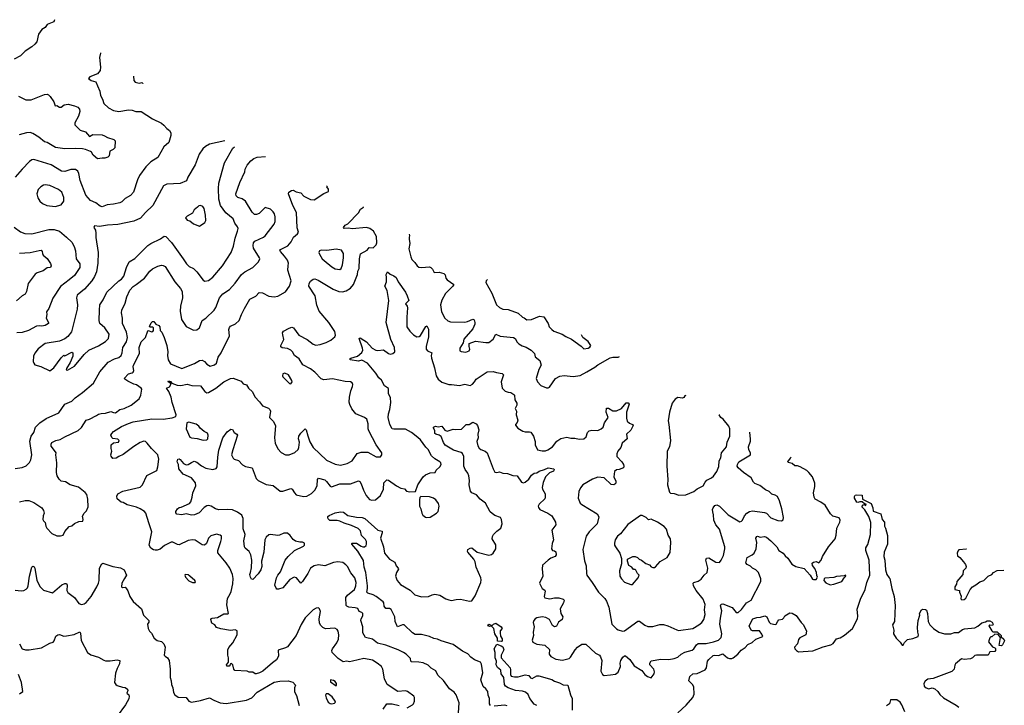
# Model space of a CAD drawing. Extents: x 1771496 to 1971148, y 471553 to 643630.
# Tile 692 of 702: x 1931387 to 1942487, y 566749 to 574480. Entities that reach past the tile are written whole.
import ezdxf

# ---------------------------------------------------------------- set-up
doc = ezdxf.new("R2010")
doc.units = 0

msp = doc.modelspace()

# ---------------------------------------------------------------- linework, layer by layer
at = {"layer": '0CON10XD'}
for points in [[(1931781, 574480), (1931772, 574455), (1931698, 574425), (1931675, 574393), (1931635, 574370), (1931598, 574315), (1931579, 574231), (1931557, 574203), (1931525, 574174), (1931447, 574123), (1931395, 574074), (1931325, 574036)], [(1932297, 574107), (1932297, 574103), (1932288, 574055), (1932297, 573943), (1932293, 573907), (1932265, 573869), (1932176, 573834), (1932164, 573816), (1932193, 573793), (1932245, 573780), (1932264, 573734), (1932289, 573675), (1932297, 573625), (1932322, 573582), (1932336, 573536), (1932387, 573485), (1932445, 573456), (1932505, 573443), (1932615, 573463), (1932655, 573459), (1932695, 573446), (1932755, 573444), (1932885, 573361), (1932985, 573314), (1933012, 573292), (1933045, 573251), (1933075, 573230), (1933092, 573205), (1933091, 573175), (1933068, 573095), (1933013, 573047), (1932945, 572927), (1932864, 572876), (1932810, 572820), (1932737, 572723), (1932714, 572675), (1932669, 572535), (1932635, 572498), (1932577, 572465), (1932537, 572425), (1932515, 572414), (1932445, 572399), (1932374, 572394), (1932315, 572371), (1932295, 572377), (1932245, 572416), (1932185, 572442), (1932131, 572501), (1932070, 572665), (1932054, 572745), (1932041, 572771), (1932015, 572792), (1931965, 572791), (1931895, 572769), (1931857, 572773), (1931742, 572842), (1931545, 572904), (1931522, 572898), (1931498, 572882), (1931415, 572795), (1931336, 572705)], [(1932668, 573842), (1932672, 573795), (1932690, 573775), (1932735, 573763), (1932765, 573770), (1932775, 573762), (1932780, 573763)], [(1931375, 573616), (1931456, 573576), (1931515, 573576), (1931665, 573636), (1931695, 573639), (1931712, 573632), (1931730, 573615), (1931770, 573555), (1931785, 573510), (1931805, 573512), (1931835, 573493), (1931854, 573494), (1931890, 573520), (1931935, 573529), (1932005, 573510), (1932042, 573492), (1932060, 573470), (1932063, 573445), (1932048, 573392), (1932010, 573315), (1932007, 573295), (1932069, 573235), (1932130, 573215), (1932175, 573164), (1932213, 573187), (1932315, 573181), (1932342, 573172), (1932375, 573150), (1932448, 573128), (1932462, 573115), (1932458, 573035), (1932440, 573015), (1932402, 572998), (1932397, 572945), (1932382, 572928), (1932345, 572918), (1932315, 572920), (1932265, 572911), (1932215, 572952), (1932196, 572985), (1932184, 572994), (1932127, 573017), (1932095, 573023), (1932015, 573029), (1931895, 573022), (1931789, 573039), (1931695, 573096), (1931665, 573101), (1931604, 573154), (1931535, 573198), (1931505, 573207), (1931465, 573205), (1931379, 573181)], [(1933701, 573115), (1933525, 573077), (1933481, 573049), (1933453, 573025), (1933409, 572965), (1933364, 572845), (1933284, 572705), (1933268, 572662), (1933195, 572633), (1933045, 572624), (1933009, 572605), (1932889, 572385), (1932805, 572306), (1932749, 572241), (1932675, 572209), (1932495, 572170), (1932375, 572164), (1932285, 572149), (1932230, 572155), (1932223, 572135), (1932241, 572105), (1932246, 572074), (1932246, 572024), (1932273, 571855), (1932268, 571735), (1932254, 571635), (1932231, 571585), (1932199, 571535), (1932118, 571442), (1932036, 571375), (1932028, 571345), (1932039, 571265), (1932036, 571214), (1931970, 570960), (1931931, 570909), (1931897, 570883), (1931835, 570856), (1931675, 570829), (1931595, 570770), (1931559, 570721), (1931544, 570686), (1931539, 570625), (1931545, 570608), (1931559, 570589), (1931625, 570571), (1931725, 570522), (1931770, 570555), (1931855, 570668), (1931885, 570698), (1931895, 570688), (1931975, 570731), (1931986, 570725), (1931985, 570685), (1931957, 570613), (1931913, 570545), (1931911, 570531), (1931925, 570528), (1932006, 570574), (1932114, 570706), (1932166, 570754), (1932275, 570804), (1932355, 570851), (1932388, 570885), (1932397, 570935), (1932348, 571005), (1932292, 571055), (1932283, 571087), (1932286, 571204), (1932290, 571265), (1932328, 571322), (1932371, 571409), (1932504, 571535), (1932536, 571555), (1932562, 571588), (1932590, 571685), (1932620, 571750), (1932685, 571788), (1932830, 571935), (1932865, 571958), (1932973, 572007), (1933015, 572037), (1933035, 572036), (1933097, 571967), (1933230, 571785), (1933266, 571725), (1933298, 571698), (1933345, 571673), (1933385, 571638), (1933455, 571542), (1933475, 571530), (1933515, 571538), (1933565, 571576), (1933673, 571705), (1933771, 571855), (1933797, 571925), (1933815, 572015), (1933843, 572095), (1933849, 572125), (1933844, 572145), (1933813, 572185), (1933793, 572235), (1933711, 572301), (1933652, 572385), (1933630, 572455), (1933627, 572575), (1933632, 572635), (1933695, 572865), (1933788, 573032), (1933809, 573046)], [(1931335, 569420), (1931415, 569432), (1931460, 569450), (1931499, 569485), (1931514, 569516), (1931523, 569575), (1931501, 569729), (1931518, 569785), (1931546, 569824), (1931565, 569886), (1931612, 569935), (1931685, 569982), (1931827, 570045), (1931894, 570145), (1931975, 570179), (1932014, 570216), (1932095, 570276), (1932219, 570381), (1932292, 570508), (1932383, 570617), (1932455, 570654), (1932505, 570671), (1932529, 570695), (1932541, 570725), (1932550, 570785), (1932591, 570849), (1932603, 570895), (1932592, 570955), (1932546, 571055), (1932546, 571115), (1932536, 571175), (1932539, 571205), (1932575, 571285), (1932594, 571356), (1932629, 571431), (1932665, 571470), (1932699, 571495), (1932794, 571565), (1932854, 571646), (1932885, 571671), (1932945, 571701), (1932985, 571711), (1933005, 571708), (1933025, 571696), (1933136, 571525), (1933199, 571449), (1933218, 571415), (1933224, 571345), (1933201, 571249), (1933194, 571195), (1933211, 571101), (1933265, 571021), (1933345, 570980), (1933385, 570984), (1933404, 570996), (1933414, 571006), (1933444, 571086), (1933485, 571114), (1933581, 571205), (1933599, 571235), (1933639, 571345), (1933675, 571387), (1933751, 571439), (1933815, 571508), (1933886, 571605), (1933925, 571636), (1934016, 571685), (1934080, 571750), (1934094, 571785), (1934091, 571795), (1934022, 571902), (1934017, 571935), (1934022, 571965), (1934036, 571984), (1934135, 572029), (1934155, 572044), (1934254, 572175), (1934266, 572205), (1934268, 572255), (1934261, 572291), (1934245, 572315), (1934215, 572342), (1934155, 572361), (1934087, 572295), (1934058, 572282), (1934035, 572285), (1934009, 572309), (1933934, 572435), (1933895, 572459), (1933845, 572473), (1933827, 572495), (1933825, 572515), (1933870, 572645), (1933924, 572765), (1933930, 572795), (1933951, 572839), (1933991, 572889), (1934026, 572914), (1934065, 572929), (1934157, 572939)], [(1931385, 569044), (1931450, 569060), (1931488, 569058), (1931545, 569036), (1931636, 568976), (1931656, 568946), (1931664, 568915), (1931652, 568885), (1931646, 568845), (1931655, 568828), (1931675, 568812), (1931680, 568770), (1931692, 568745), (1931748, 568685), (1931805, 568659), (1931845, 568658), (1931875, 568668), (1931895, 568708), (1931946, 568764), (1931976, 568774), (1932005, 568797), (1932055, 568820), (1932097, 568825), (1932101, 568845), (1932095, 568880), (1932114, 568916), (1932140, 568940), (1932160, 568985), (1932155, 569075), (1932142, 569125), (1932125, 569149), (1932050, 569210), (1931957, 569235), (1931905, 569267), (1931855, 569277), (1931830, 569300), (1931811, 569335), (1931802, 569375), (1931804, 569484), (1931793, 569575), (1931798, 569595), (1931778, 569622), (1931742, 569672), (1931741, 569695), (1931749, 569711), (1931796, 569734), (1931843, 569745), (1931895, 569777), (1932045, 569849), (1932085, 569881), (1932137, 569963), (1932175, 569976), (1932253, 570015), (1932275, 570032), (1932305, 570041), (1932355, 570044), (1932415, 570061), (1932445, 570049), (1932465, 570048), (1932515, 570085), (1932565, 570096), (1932645, 570135), (1932732, 570205), (1932754, 570246), (1932762, 570315), (1932756, 570325), (1932705, 570363), (1932675, 570371), (1932605, 570405), (1932571, 570425), (1932566, 570435), (1932615, 570486), (1932654, 570496), (1932665, 570505), (1932674, 570525), (1932666, 570565), (1932670, 570585), (1932736, 570715), (1932735, 570785), (1932755, 570846), (1932804, 570895), (1932830, 570970), (1932835, 570974), (1932875, 570960), (1932887, 570963), (1932895, 570975), (1932896, 571006), (1932885, 571013), (1932853, 571013), (1932849, 571019), (1932869, 571061), (1932885, 571077), (1932898, 571075), (1932920, 571045), (1932955, 571030), (1932966, 571015), (1932971, 570975), (1932988, 570955), (1933016, 570895), (1933047, 570807), (1933058, 570735), (1933054, 570695), (1933061, 570645), (1933085, 570600), (1933215, 570546), (1933357, 570603), (1933415, 570638), (1933445, 570640), (1933471, 570625), (1933497, 570597), (1933535, 570574), (1933583, 570587), (1933604, 570605), (1933624, 570675), (1933658, 570725), (1933753, 570915), (1933744, 570985), (1933751, 571009), (1933763, 571025), (1933819, 571051), (1933862, 571088), (1933886, 571155), (1933921, 571225), (1933983, 571327), (1934048, 571362), (1934085, 571404), (1934125, 571398), (1934195, 571361), (1934255, 571354), (1934295, 571361), (1934385, 571410), (1934428, 571475), (1934446, 571535), (1934411, 571655), (1934415, 571705), (1934416, 571735), (1934407, 571767), (1934372, 571815), (1934326, 571865), (1934321, 571885), (1934411, 571929), (1934448, 571975), (1934475, 572026), (1934520, 572065), (1934530, 572085), (1934514, 572134), (1934506, 572304), (1934466, 572385), (1934417, 572515), (1934422, 572535), (1934450, 572555), (1934469, 572559), (1934505, 572537), (1934555, 572529), (1934591, 572491), (1934642, 572462), (1934665, 572452), (1934705, 572448), (1934815, 572519), (1934869, 572541), (1934869, 572569), (1934848, 572595), (1934855, 572608)], [(1931785, 572374), (1931855, 572394), (1931885, 572432), (1931886, 572475), (1931861, 572535), (1931825, 572565), (1931725, 572612), (1931675, 572618), (1931655, 572614), (1931624, 572596), (1931596, 572565), (1931581, 572515), (1931592, 572472), (1931613, 572433), (1931645, 572406), (1931693, 572383), (1931785, 572374)], [(1933415, 572151), (1933475, 572193), (1933486, 572215), (1933483, 572275), (1933468, 572349), (1933453, 572373), (1933424, 572386), (1933405, 572382), (1933393, 572365), (1933354, 572335), (1933335, 572300), (1933273, 572265), (1933257, 572245), (1933275, 572220), (1933305, 572212), (1933347, 572177), (1933415, 572151)], [(1934489, 569601), (1934525, 569634), (1934533, 569655), (1934540, 569715), (1934531, 569755), (1934532, 569785), (1934555, 569819), (1934605, 569867), (1934618, 569855), (1934634, 569786), (1934658, 569718), (1934695, 569655), (1934845, 569514), (1934945, 569467), (1935005, 569456), (1935077, 569475), (1935133, 569507), (1935191, 569589), (1935235, 569604), (1935312, 569602), (1935405, 569550), (1935455, 569552), (1935471, 569575), (1935469, 569595), (1935404, 569685), (1935323, 569845), (1935317, 569865), (1935316, 569924), (1935301, 569975), (1935275, 569994), (1935175, 570034), (1935132, 570092), (1935109, 570139), (1935102, 570168), (1935106, 570225), (1935118, 570295), (1935139, 570345), (1935141, 570365), (1935134, 570385), (1935115, 570396), (1935055, 570400), (1934915, 570430), (1934815, 570420), (1934785, 570431), (1934714, 570505), (1934665, 570544), (1934579, 570589), (1934537, 570657), (1934485, 570694), (1934463, 570733), (1934443, 570754), (1934405, 570772), (1934345, 570781), (1934332, 570792), (1934329, 570805), (1934366, 570875), (1934354, 570925), (1934351, 570949), (1934362, 570968), (1934425, 571001), (1934455, 571011), (1934475, 571004), (1934535, 570924), (1934629, 570875), (1934695, 570822), (1934725, 570811), (1934774, 570816), (1934842, 570838), (1934894, 570866), (1934922, 570888), (1934938, 570905), (1934946, 570924), (1934941, 570965), (1934873, 571065), (1934762, 571195), (1934735, 571261), (1934718, 571365), (1934646, 571475), (1934651, 571505), (1934665, 571530), (1934695, 571553), (1934715, 571556), (1934753, 571543), (1934920, 571440), (1934985, 571414), (1935027, 571413), (1935069, 571421), (1935115, 571451), (1935149, 571495), (1935196, 571605), (1935200, 571645), (1935213, 571675), (1935219, 571785), (1935229, 571841), (1935305, 571882), (1935325, 571910), (1935372, 571908), (1935405, 571940), (1935413, 571965), (1935409, 572035), (1935374, 572095), (1935335, 572124), (1935295, 572137), (1935135, 572122), (1935095, 572129), (1935045, 572124), (1935039, 572135), (1935055, 572161), (1935085, 572177), (1935208, 572302), (1935230, 572345), (1935263, 572365), (1935264, 572368)], [(1931325, 572142), (1931397, 572087), (1931445, 572068), (1931525, 572067), (1931715, 572114), (1931776, 572114), (1931836, 572095), (1931915, 572028), (1931973, 571973), (1932001, 571921), (1932016, 571875), (1932024, 571785), (1932066, 571725), (1932064, 571685), (1932003, 571597), (1931945, 571545), (1931845, 571470), (1931760, 571340), (1931714, 571225), (1931690, 571185), (1931693, 571155), (1931687, 571115), (1931713, 571065), (1931710, 571055), (1931675, 571032), (1931635, 571025), (1931605, 571029), (1931578, 571025), (1931486, 570974), (1931415, 570954), (1931355, 570949)], [(1935779, 572062), (1935782, 572045), (1935778, 572025), (1935776, 572004), (1935785, 571955), (1935775, 571895), (1935795, 571805), (1935806, 571776), (1935842, 571742), (1935866, 571706), (1935885, 571691), (1935916, 571686), (1936005, 571694), (1936023, 571685), (1936040, 571665), (1936058, 571628), (1936115, 571633), (1936168, 571618), (1936182, 571602), (1936192, 571565), (1936205, 571548), (1936281, 571495), (1936271, 571475), (1936186, 571394), (1936145, 571316), (1936129, 571265), (1936142, 571185), (1936181, 571115), (1936215, 571083), (1936245, 571073), (1936405, 571069), (1936435, 571076), (1936495, 571104), (1936509, 571095), (1936519, 571065), (1936518, 571045), (1936495, 570994), (1936395, 570878), (1936388, 570835), (1936349, 570775), (1936347, 570747), (1936365, 570737), (1936415, 570730), (1936452, 570745), (1936462, 570765), (1936452, 570795), (1936453, 570827), (1936525, 570856), (1936642, 570838), (1936675, 570840), (1936724, 570876), (1936755, 570933), (1936805, 570913), (1936955, 570897), (1936974, 570885), (1936995, 570843), (1937013, 570825), (1937052, 570802), (1937095, 570789), (1937154, 570754), (1937189, 570715), (1937197, 570677), (1937251, 570635), (1937264, 570585), (1937238, 570535), (1937211, 570435), (1937224, 570395), (1937262, 570355), (1937325, 570328), (1937345, 570328), (1937358, 570335), (1937427, 570435), (1937475, 570462), (1937524, 570466), (1937625, 570456), (1937705, 570469), (1937782, 570508), (1937869, 570561), (1937905, 570589), (1938045, 570668), (1938075, 570674), (1938134, 570676), (1938148, 570682)], [(1931385, 571847), (1931505, 571855), (1931605, 571879), (1931630, 571880), (1931642, 571865), (1931643, 571845), (1931653, 571825), (1931695, 571787), (1931735, 571730), (1931740, 571705), (1931734, 571686), (1931695, 571680), (1931651, 571649), (1931585, 571624), (1931561, 571609), (1931481, 571505), (1931464, 571415), (1931447, 571385), (1931414, 571366), (1931351, 571309)], [(1934995, 571662), (1935010, 571675), (1935026, 571715), (1935038, 571795), (1935037, 571845), (1935015, 571882), (1934955, 571892), (1934851, 571879), (1934785, 571880), (1934766, 571874), (1934760, 571855), (1934766, 571835), (1934798, 571785), (1934818, 571765), (1934905, 571694), (1934945, 571671), (1934995, 571662)], [(1936332, 566665), (1936342, 566775), (1936307, 566867), (1936286, 566896), (1936234, 566935), (1936165, 567029), (1936099, 567089), (1936078, 567138), (1936025, 567169), (1935990, 567200), (1935936, 567226), (1935885, 567237), (1935805, 567239), (1935798, 567248), (1935793, 567275), (1935742, 567325), (1935715, 567346), (1935655, 567376), (1935515, 567428), (1935421, 567451), (1935364, 567494), (1935285, 567515), (1935254, 567565), (1935256, 567635), (1935234, 567705), (1935237, 567725), (1935255, 567758), (1935256, 567785), (1935245, 567795), (1935215, 567806), (1935199, 567839), (1935168, 567848), (1935096, 567856), (1935075, 567865), (1935067, 567875), (1935064, 567965), (1935081, 567989), (1935160, 568055), (1935178, 568095), (1935179, 568135), (1935166, 568185), (1935121, 568241), (1935083, 568313), (1935064, 568334), (1935028, 568358), (1934975, 568367), (1934925, 568358), (1934825, 568322), (1934754, 568334), (1934705, 568323), (1934666, 568294), (1934634, 568235), (1934575, 568146), (1934555, 568127), (1934507, 568187), (1934480, 568195), (1934434, 568166), (1934355, 568073), (1934305, 568058), (1934285, 568060), (1934278, 568068), (1934264, 568105), (1934283, 568185), (1934296, 568215), (1934327, 568255), (1934381, 568385), (1934413, 568427), (1934486, 568495), (1934588, 568545), (1934598, 568555), (1934596, 568576), (1934575, 568587), (1934545, 568587), (1934495, 568600), (1934468, 568618), (1934436, 568665), (1934405, 568691), (1934365, 568691), (1934315, 568666), (1934295, 568662), (1934215, 568676), (1934195, 568672), (1934165, 568645), (1934151, 568615), (1934140, 568475), (1934111, 568375), (1934117, 568315), (1934106, 568275), (1934077, 568233), (1934015, 568167), (1934000, 568170), (1933988, 568195), (1933982, 568222), (1933987, 568245), (1934001, 568299), (1934005, 568385), (1933992, 568445), (1933975, 568485), (1933930, 568520), (1933920, 568535), (1933915, 568605), (1933928, 568675), (1933907, 568737), (1933906, 568855), (1933891, 568891), (1933844, 568925), (1933785, 568952), (1933725, 568958), (1933632, 568952), (1933595, 568963), (1933545, 568994), (1933515, 569002), (1933495, 568999), (1933465, 568981), (1933409, 568921), (1933358, 568895), (1933325, 568893), (1933265, 568906), (1933215, 568897), (1933160, 568905), (1933148, 568918), (1933148, 568935), (1933167, 568965), (1933185, 568980), (1933207, 568983), (1933301, 569025), (1933315, 569042), (1933331, 569095), (1933340, 569145), (1933371, 569225), (1933369, 569259), (1933323, 569313), (1933231, 569355), (1933180, 569415), (1933177, 569465), (1933163, 569495), (1933170, 569525), (1933185, 569528), (1933195, 569522), (1933234, 569475), (1933265, 569461), (1933287, 569463), (1933322, 569488), (1933355, 569500), (1933385, 569489), (1933435, 569448), (1933485, 569423), (1933565, 569408), (1933601, 569419), (1933614, 569436), (1933619, 569545), (1933633, 569627), (1933675, 569765), (1933725, 569832), (1933768, 569862), (1933785, 569857), (1933804, 569824), (1933835, 569808), (1933841, 569795), (1933791, 569629), (1933776, 569575), (1933794, 569534), (1933805, 569524), (1933855, 569509), (1933900, 569460), (1933932, 569442), (1934006, 569426), (1934053, 569305), (1934074, 569284), (1934165, 569237), (1934245, 569226), (1934325, 569164), (1934355, 569164), (1934445, 569192), (1934460, 569185), (1934483, 569143), (1934505, 569122), (1934585, 569102), (1934622, 569108), (1934675, 569138), (1934715, 569174), (1934740, 569225), (1934745, 569295), (1934755, 569309), (1934825, 569291), (1934845, 569274), (1934885, 569218), (1934903, 569213), (1934995, 569248), (1935115, 569248), (1935205, 569279), (1935223, 569273), (1935235, 569245), (1935263, 569173), (1935294, 569114), (1935331, 569071), (1935355, 569062), (1935397, 569065), (1935453, 569115), (1935488, 569185), (1935492, 569258), (1935525, 569292), (1935545, 569286), (1935633, 569225), (1935685, 569199), (1935725, 569190), (1935748, 569165), (1935785, 569156), (1935849, 569161), (1935876, 569235), (1935936, 569325), (1935963, 569347), (1936015, 569371), (1936071, 569375), (1936080, 569400), (1936125, 569437), (1936139, 569465), (1936135, 569482), (1936125, 569494), (1936067, 569527), (1936031, 569561), (1935990, 569635), (1935965, 569659), (1935905, 569741), (1935877, 569767), (1935805, 569824), (1935735, 569861), (1935605, 569861), (1935585, 569868), (1935558, 569915), (1935542, 569995), (1935543, 570037), (1935559, 570085), (1935569, 570165), (1935568, 570215), (1935543, 570265), (1935545, 570320), (1935501, 570351), (1935465, 570414), (1935435, 570443), (1935400, 570495), (1935307, 570607), (1935245, 570642), (1935205, 570628), (1935112, 570645), (1935108, 570655), (1935118, 570665), (1935195, 570686), (1935243, 570727), (1935254, 570755), (1935253, 570775), (1935214, 570886), (1935225, 570891), (1935266, 570865), (1935295, 570846), (1935362, 570775), (1935400, 570755), (1935425, 570751), (1935488, 570758), (1935545, 570716), (1935565, 570709), (1935595, 570714), (1935614, 570735), (1935611, 570785), (1935572, 570872), (1935520, 571065), (1935550, 571315), (1935531, 571425), (1935504, 571475), (1935521, 571525), (1935523, 571573), (1935517, 571605), (1935535, 571638), (1935565, 571610), (1935605, 571592), (1935632, 571572), (1935652, 571525), (1935737, 571407), (1935756, 571365), (1935772, 571315), (1935737, 571275), (1935755, 571248), (1935759, 571229), (1935752, 571125), (1935753, 571015), (1935785, 570967), (1935825, 570926), (1935865, 570904), (1935891, 570909), (1935905, 570920), (1935965, 571020), (1935975, 571028), (1935985, 571013), (1935995, 570990), (1935995, 570905), (1935969, 570795), (1935969, 570765), (1935985, 570746), (1936032, 570725), (1936024, 570695), (1936028, 570665), (1936062, 570555), (1936082, 570465), (1936105, 570426), (1936145, 570391), (1936225, 570365), (1936255, 570366), (1936344, 570354), (1936405, 570369), (1936465, 570354), (1936491, 570370), (1936515, 570396), (1936533, 570427), (1936655, 570510), (1936725, 570514), (1936761, 570501), (1936825, 570491), (1936840, 570475), (1936813, 570397), (1936824, 570325), (1936861, 570291), (1936895, 570278), (1936925, 570277), (1936959, 570255), (1936966, 570245), (1936969, 570195), (1936991, 570155), (1936990, 570135), (1936972, 570095), (1936987, 570065), (1936984, 570024), (1937002, 569965), (1936995, 569937), (1936978, 569915), (1936978, 569908), (1937004, 569874), (1937060, 569840), (1937085, 569831), (1937135, 569834), (1937148, 569828), (1937178, 569785), (1937199, 569725), (1937199, 569685), (1937225, 569628), (1937275, 569619), (1937315, 569620), (1937342, 569628), (1937394, 569665), (1937443, 569727), (1937489, 569759), (1937554, 569774), (1937601, 569761), (1937645, 569760), (1937695, 569750), (1937746, 569754), (1937774, 569776), (1937788, 569825), (1937805, 569844), (1937835, 569851), (1937905, 569849), (1937943, 569865), (1937964, 569885), (1937978, 569935), (1938022, 569995), (1937999, 570055), (1938001, 570099), (1938025, 570098), (1938075, 570071), (1938115, 570069), (1938173, 570097), (1938225, 570160), (1938245, 570160), (1938257, 570145), (1938228, 570055), (1938226, 569985), (1938235, 569953), (1938262, 569932), (1938295, 569917), (1938301, 569905), (1938275, 569852), (1938229, 569805), (1938234, 569755), (1938180, 569705), (1938163, 569655), (1938130, 569615), (1938118, 569585), (1938118, 569555), (1938176, 569495), (1938194, 569465), (1938198, 569445), (1938192, 569428), (1938145, 569408), (1938115, 569404), (1938094, 569385), (1938086, 569325), (1938109, 569275), (1938106, 569255), (1938095, 569241), (1938084, 569236), (1938055, 569240), (1937975, 569313), (1937905, 569320), (1937845, 569299), (1937737, 569235), (1937710, 569200), (1937691, 569159), (1937682, 569085), (1937705, 569030), (1937723, 569013), (1937896, 568906), (1937914, 568874), (1937896, 568795), (1937805, 568704), (1937774, 568655), (1937736, 568505), (1937753, 568377), (1937773, 568323), (1937776, 568235), (1937782, 568215), (1937842, 568135), (1937913, 568025), (1937982, 567955), (1938003, 567923), (1938030, 567855), (1938062, 567665), (1938115, 567612), (1938135, 567600), (1938183, 567583), (1938205, 567589), (1938355, 567699), (1938375, 567696), (1938435, 567652), (1938468, 567638), (1938525, 567639), (1938605, 567660), (1938645, 567661), (1938695, 567645), (1938795, 567599), (1938815, 567594), (1938975, 567616), (1939043, 567657)], [(1936660, 571548), (1936655, 571547), (1936644, 571536), (1936641, 571515), (1936709, 571395), (1936761, 571265), (1936795, 571233), (1936835, 571217), (1936895, 571212), (1937005, 571170), (1937055, 571126), (1937075, 571119), (1937105, 571094), (1937155, 571098), (1937245, 571137), (1937295, 571129), (1937345, 571053), (1937356, 571015), (1937384, 570985), (1937407, 570967), (1937502, 570935), (1937545, 570906), (1937608, 570878), (1937715, 570797), (1937745, 570767), (1937795, 570776), (1937815, 570787), (1937826, 570805), (1937795, 570852), (1937737, 570895), (1937722, 570926)], [(1935755, 566720), (1935816, 566754), (1935827, 566765), (1935837, 566795), (1935837, 566835), (1935831, 566851), (1935758, 566905), (1935735, 566913), (1935650, 566905), (1935528, 566985), (1935499, 567049), (1935481, 567155), (1935464, 567185), (1935417, 567225), (1935365, 567256), (1935265, 567277), (1935137, 567245), (1935105, 567239), (1935075, 567245), (1935035, 567238), (1934976, 567276), (1934909, 567345), (1934907, 567365), (1934913, 567387), (1934962, 567455), (1934982, 567495), (1934983, 567545), (1934976, 567586), (1934964, 567604), (1934939, 567619), (1934835, 567612), (1934805, 567626), (1934780, 567650), (1934766, 567675), (1934761, 567725), (1934777, 567805), (1934766, 567836), (1934755, 567847), (1934730, 567845), (1934694, 567826), (1934606, 567734), (1934561, 567659), (1934504, 567535), (1934405, 567408), (1934385, 567396), (1934300, 567370), (1934303, 567303), (1934282, 567262), (1934235, 567229), (1934126, 567134), (1934092, 567115), (1934054, 567104), (1934040, 567105), (1934015, 567122), (1933975, 567123), (1933953, 567133), (1933813, 567143), (1933800, 567155), (1933788, 567205), (1933775, 567220), (1933762, 567218), (1933760, 567205), (1933748, 567192), (1933722, 567192), (1933720, 567205), (1933740, 567235), (1933742, 567285), (1933734, 567315), (1933734, 567376), (1933745, 567402), (1933788, 567455), (1933838, 567545), (1933837, 567587), (1933815, 567600), (1933765, 567592), (1933655, 567610), (1933606, 567626), (1933586, 567656), (1933554, 567674), (1933541, 567715), (1933543, 567725), (1933555, 567731), (1933615, 567740), (1933688, 567782), (1933735, 567780), (1933742, 567785), (1933722, 567882), (1933728, 567955), (1933760, 568005), (1933769, 568031), (1933790, 568120), (1933792, 568178), (1933786, 568225), (1933755, 568295), (1933714, 568354), (1933619, 568469), (1933619, 568495), (1933656, 568595), (1933661, 568625), (1933660, 568655), (1933648, 568668), (1933605, 568679), (1933542, 568658), (1933516, 568635), (1933494, 568575), (1933470, 568555), (1933445, 568560), (1933365, 568610), (1933335, 568616), (1933285, 568606), (1933185, 568559), (1933165, 568562), (1933115, 568589), (1933095, 568587), (1933018, 568552), (1932970, 568510), (1932935, 568498), (1932915, 568497), (1932895, 568501), (1932865, 568519), (1932847, 568555), (1932877, 568705), (1932844, 568806), (1932809, 568915), (1932795, 568935), (1932745, 568964), (1932702, 568982), (1932598, 569008), (1932555, 569034), (1932530, 569040), (1932487, 569077), (1932483, 569107), (1932495, 569133), (1932548, 569162), (1932745, 569209), (1932771, 569235), (1932820, 569340), (1932932, 569395), (1932945, 569438), (1932955, 569525), (1932945, 569575), (1932873, 569643), (1932825, 569706), (1932805, 569722), (1932785, 569728), (1932745, 569713), (1932675, 569668), (1932555, 569576), (1932506, 569554), (1932475, 569536), (1932435, 569532), (1932418, 569558), (1932416, 569575), (1932427, 569615), (1932417, 569645), (1932418, 569685), (1932443, 569707), (1932500, 569715), (1932510, 569735), (1932495, 569748), (1932438, 569758), (1932427, 569767), (1932413, 569795), (1932424, 569815), (1932445, 569838), (1932535, 569893), (1932612, 569928), (1932666, 569944), (1932875, 569978), (1933005, 569977), (1933105, 569990), (1933146, 570004), (1933149, 570025), (1933104, 570165), (1933095, 570225), (1933069, 570289), (1933041, 570325), (1933075, 570339), (1933091, 570365), (1933089, 570379), (1933060, 570395), (1933064, 570406), (1933085, 570399), (1933102, 570382), (1933163, 570357), (1933204, 570354), (1933275, 570370), (1933326, 570354), (1933425, 570351), (1933475, 570286), (1933495, 570271), (1933515, 570276), (1933597, 570323), (1933689, 570395), (1933765, 570434), (1933795, 570437), (1933882, 570405), (1933905, 570373), (1933943, 570363), (1933968, 570325), (1934013, 570285), (1934038, 570228), (1934092, 570172), (1934125, 570127), (1934190, 570100), (1934207, 570085), (1934214, 570065), (1934204, 569994), (1934245, 569952), (1934271, 569905), (1934259, 569765), (1934268, 569705), (1934295, 569639), (1934335, 569600), (1934385, 569572), (1934425, 569574), (1934489, 569601)], [(1934445, 570372), (1934457, 570395), (1934455, 570410), (1934416, 570475), (1934377, 570493), (1934354, 570486), (1934350, 570465), (1934355, 570453), (1934427, 570377), (1934445, 570372)], [(1938898, 570242), (1938885, 570240), (1938875, 570220), (1938857, 570213), (1938805, 570220), (1938775, 570200), (1938742, 570155), (1938711, 570055), (1938697, 569955), (1938706, 569915), (1938724, 569735), (1938712, 569665), (1938686, 569615), (1938681, 569445), (1938694, 569295), (1938690, 569235), (1938712, 569152), (1938725, 569140), (1938765, 569136), (1938819, 569119), (1938895, 569122), (1938985, 569159), (1939025, 569189), (1939092, 569225), (1939114, 569266), (1939135, 569287), (1939187, 569313), (1939208, 569332), (1939244, 569385), (1939269, 569441), (1939272, 569505), (1939291, 569539), (1939297, 569595), (1939355, 569665), (1939364, 569715), (1939394, 569785), (1939393, 569865), (1939383, 569895), (1939316, 569976), (1939292, 569995), (1939274, 570025), (1939276, 570029)], [(1933455, 569740), (1933495, 569741), (1933507, 569755), (1933511, 569795), (1933505, 569819), (1933465, 569836), (1933423, 569873), (1933405, 569897), (1933375, 569919), (1933295, 569942), (1933270, 569935), (1933264, 569865), (1933304, 569774), (1933325, 569764), (1933388, 569758), (1933455, 569740)], [(1936695, 566746), (1936684, 566765), (1936682, 566825), (1936667, 566865), (1936666, 566905), (1936642, 566935), (1936612, 566962), (1936584, 567035), (1936608, 567115), (1936594, 567214), (1936583, 567235), (1936515, 567263), (1936472, 567292), (1936438, 567328), (1936379, 567359), (1936275, 567435), (1936138, 567475), (1936095, 567496), (1936055, 567503), (1936005, 567526), (1935915, 567548), (1935845, 567549), (1935815, 567567), (1935722, 567655), (1935703, 567657), (1935645, 567632), (1935618, 567695), (1935616, 567746), (1935575, 567830), (1935555, 567841), (1935515, 567841), (1935495, 567867), (1935491, 567905), (1935484, 567915), (1935405, 567975), (1935370, 567995), (1935310, 568015), (1935299, 568025), (1935307, 568065), (1935306, 568095), (1935289, 568245), (1935269, 568305), (1935261, 568381), (1935197, 568487), (1935130, 568565), (1935130, 568575), (1935135, 568576), (1935185, 568578), (1935235, 568543), (1935255, 568534), (1935275, 568537), (1935291, 568549), (1935298, 568565), (1935297, 568595), (1935287, 568617), (1935240, 568665), (1935227, 568717), (1935202, 568742), (1935127, 568777), (1935045, 568802), (1934994, 568826), (1934964, 568834), (1934884, 568834), (1934865, 568850), (1934860, 568865), (1934862, 568878), (1934875, 568890), (1934945, 568919), (1935005, 568932), (1935036, 568926), (1935085, 568889), (1935182, 568872), (1935247, 568867), (1935277, 568857), (1935424, 568725), (1935474, 568714), (1935474, 568695), (1935456, 568635), (1935489, 568535), (1935501, 568465), (1935556, 568395), (1935615, 568363), (1935632, 568322), (1935653, 568295), (1935656, 568285), (1935634, 568245), (1935624, 568205), (1935644, 568155), (1935680, 568110), (1935788, 568048), (1935843, 567995), (1935915, 567971), (1935995, 567974), (1936035, 567996), (1936065, 568002), (1936125, 567992), (1936189, 567949), (1936223, 567937), (1936255, 567932), (1936309, 567941), (1936356, 567944), (1936456, 567924), (1936485, 567926), (1936522, 567985), (1936586, 568135), (1936590, 568165), (1936586, 568185), (1936533, 568305), (1936520, 568365), (1936506, 568396), (1936439, 568475), (1936434, 568485), (1936437, 568505), (1936465, 568521), (1936483, 568523), (1936545, 568477), (1936675, 568442), (1936705, 568450), (1936726, 568465), (1936755, 568513), (1936755, 568557), (1936714, 568625), (1936717, 568653), (1936727, 568673), (1936765, 568714), (1936812, 568745), (1936827, 568795), (1936819, 568845), (1936808, 568865), (1936745, 568890), (1936715, 568911), (1936691, 568931), (1936638, 569028), (1936576, 569075), (1936535, 569121), (1936485, 569145), (1936468, 569165), (1936454, 569235), (1936458, 569285), (1936449, 569335), (1936438, 569365), (1936407, 569407), (1936393, 569445), (1936392, 569555), (1936379, 569589), (1936365, 569600), (1936276, 569625), (1936185, 569681), (1936165, 569711), (1936138, 569778), (1936114, 569794), (1936078, 569805), (1936066, 569815), (1936067, 569847), (1936052, 569875), (1936052, 569885), (1936075, 569898), (1936105, 569890), (1936145, 569898), (1936181, 569851), (1936205, 569841), (1936275, 569863), (1936295, 569858), (1936367, 569863), (1936420, 569915), (1936455, 569916), (1936495, 569942), (1936532, 569922), (1936547, 569905), (1936561, 569855), (1936552, 569805), (1936557, 569765), (1936541, 569725), (1936551, 569675), (1936568, 569648), (1936585, 569632), (1936634, 569614), (1936656, 569595), (1936724, 569414), (1936745, 569376), (1936765, 569374), (1936795, 569383), (1936835, 569366), (1936885, 569364), (1936945, 569340), (1936995, 569338), (1937045, 569266), (1937065, 569256), (1937085, 569264), (1937125, 569299), (1937158, 569345), (1937185, 569368), (1937215, 569372), (1937242, 569388), (1937304, 569406), (1937345, 569428), (1937408, 569415), (1937413, 569405), (1937405, 569390), (1937360, 569370), (1937315, 569326), (1937288, 569262), (1937276, 569205), (1937281, 569185), (1937309, 569135), (1937312, 569095), (1937307, 569077), (1937242, 569015), (1937232, 568995), (1937235, 568980), (1937252, 568955), (1937341, 568915), (1937385, 568886), (1937426, 568815), (1937430, 568785), (1937387, 568723), (1937406, 568615), (1937389, 568575), (1937382, 568512), (1937392, 568495), (1937415, 568490), (1937429, 568479), (1937436, 568446), (1937425, 568426), (1937375, 568407), (1937343, 568387), (1937282, 568328), (1937276, 568286), (1937284, 568205), (1937248, 568125), (1937277, 568067), (1937305, 568047), (1937311, 568035), (1937299, 567975), (1937305, 567960), (1937365, 567950), (1937415, 567960), (1937465, 567960), (1937515, 567947), (1937526, 567936), (1937519, 567905), (1937481, 567835), (1937487, 567785), (1937510, 567745), (1937503, 567715), (1937460, 567685), (1937439, 567641), (1937416, 567634), (1937395, 567648), (1937359, 567715), (1937318, 567738), (1937275, 567746), (1937216, 567734), (1937199, 567725), (1937181, 567705), (1937176, 567684), (1937188, 567635), (1937176, 567575), (1937178, 567535), (1937164, 567484), (1937170, 567460), (1937215, 567440), (1937305, 567427), (1937358, 567378), (1937357, 567325), (1937375, 567299), (1937430, 567270), (1937505, 567258), (1937580, 567275), (1937598, 567292), (1937647, 567375), (1937675, 567404), (1937723, 567437), (1937768, 567438), (1937878, 567338), (1937923, 567313), (1937935, 567297), (1937948, 567255), (1937938, 567135), (1937956, 567096), (1937975, 567084), (1938048, 567092)], [(1939043, 567657), (1939078, 567682), (1939101, 567715), (1939116, 567774), (1939106, 567825), (1939114, 567885), (1939091, 567945), (1939012, 568045), (1938984, 568095), (1938980, 568125), (1938986, 568134), (1939035, 568149), (1939069, 568171), (1939104, 568216), (1939136, 568245), (1939144, 568295), (1939122, 568385), (1939131, 568409), (1939155, 568410), (1939234, 568364), (1939275, 568359), (1939296, 568384), (1939321, 568439), (1939336, 568515), (1939336, 568536), (1939275, 568735), (1939234, 568784), (1939211, 568835), (1939208, 568898), (1939201, 568931), (1939198, 568955), (1939205, 568974), (1939225, 569000), (1939245, 569009), (1939275, 568996), (1939374, 568895), (1939505, 568819), (1939524, 568826), (1939535, 568838), (1939557, 568885), (1939584, 568915), (1939615, 568936), (1939648, 568942), (1939785, 568924), (1939805, 568914), (1939855, 568864), (1939935, 568834), (1939975, 568828), (1939995, 568840), (1939997, 568865), (1939979, 568965), (1939954, 569054), (1939929, 569105), (1939905, 569120), (1939865, 569129), (1939835, 569158), (1939795, 569179), (1939729, 569229), (1939675, 569250), (1939660, 569265), (1939632, 569312), (1939548, 569375), (1939486, 569425), (1939476, 569445), (1939478, 569465), (1939495, 569494), (1939624, 569575), (1939627, 569595), (1939608, 569628), (1939601, 569665), (1939624, 569726), (1939626, 569755), (1939618, 569825), (1939618, 569827)], [(1938048, 567092), (1938105, 567101), (1938135, 567123), (1938159, 567185), (1938156, 567225), (1938162, 567255), (1938185, 567292), (1938205, 567307), (1938215, 567307), (1938266, 567265), (1938314, 567195), (1938400, 567140), (1938436, 567095), (1938463, 567073), (1938505, 567060), (1938540, 567105), (1938542, 567125), (1938535, 567157), (1938490, 567205), (1938489, 567225), (1938505, 567249), (1938615, 567268), (1938705, 567264), (1938765, 567276), (1938805, 567293), (1938845, 567327), (1938885, 567349), (1938968, 567372), (1938985, 567386), (1939015, 567431), (1939035, 567446), (1939124, 567444), (1939207, 567463), (1939265, 567484), (1939296, 567515), (1939303, 567555), (1939281, 567665), (1939287, 567733), (1939304, 567815), (1939288, 567872), (1939295, 567891), (1939315, 567894), (1939420, 567850), (1939465, 567796), (1939485, 567796), (1939525, 567830), (1939581, 567905), (1939634, 567936), (1939743, 568145), (1939743, 568175), (1939717, 568247), (1939685, 568276), (1939647, 568295), (1939625, 568319), (1939586, 568335), (1939574, 568356), (1939586, 568414), (1939646, 568444), (1939665, 568466), (1939690, 568515), (1939698, 568585), (1939687, 568635), (1939695, 568654), (1939706, 568656), (1939735, 568643), (1939785, 568653), (1939805, 568643), (1939855, 568602), (1939921, 568535), (1939946, 568496), (1939995, 568464), (1940015, 568434), (1940047, 568407), (1940092, 568342), (1940135, 568315), (1940230, 568290), (1940297, 568215), (1940325, 568173), (1940337, 568167), (1940365, 568168), (1940382, 568195), (1940374, 568214), (1940371, 568245), (1940352, 568292), (1940323, 568325), (1940320, 568350), (1940335, 568361), (1940365, 568369), (1940395, 568354), (1940423, 568385), (1940436, 568425), (1940503, 568537), (1940578, 568625), (1940592, 568668), (1940599, 568745), (1940632, 568815), (1940636, 568836), (1940624, 568864), (1940555, 568883), (1940528, 568908), (1940468, 569005), (1940420, 569040), (1940356, 569075), (1940343, 569095), (1940334, 569145), (1940352, 569215), (1940352, 569255), (1940323, 569325), (1940284, 569374), (1940261, 569395), (1940185, 569438), (1940155, 569448), (1940125, 569449), (1940094, 569474), (1940050, 569485), (1940048, 569495), (1940076, 569535), (1940082, 569552)], [(1935975, 568867), (1936015, 568872), (1936085, 568917), (1936103, 568935), (1936116, 568995), (1936107, 569025), (1936077, 569067), (1936053, 569083), (1936005, 569098), (1935908, 569102), (1935898, 569092), (1935894, 569066), (1935894, 568995), (1935909, 568965), (1935919, 568915), (1935932, 568892), (1935962, 568872), (1935975, 568867)], [(1938806, 566665), (1938900, 566750), (1938975, 566835), (1938990, 566875), (1938987, 566957), (1938972, 566985), (1938929, 567025), (1938943, 567075), (1938975, 567102), (1939025, 567107), (1939115, 567150), (1939128, 567172), (1939141, 567245), (1939155, 567266), (1939205, 567309), (1939225, 567314), (1939265, 567312), (1939315, 567330), (1939365, 567285), (1939388, 567275), (1939415, 567275), (1939431, 567285), (1939481, 567325), (1939521, 567369), (1939565, 567400), (1939595, 567433), (1939645, 567458), (1939687, 567493), (1939764, 567525), (1939755, 567551), (1939725, 567590), (1939647, 567587), (1939632, 567595), (1939612, 567645), (1939652, 567725), (1939695, 567738), (1939739, 567741), (1939786, 567756), (1939808, 567745), (1939837, 567685), (1939851, 567670), (1939905, 567659), (1939916, 567665), (1939932, 567698), (1939945, 567712), (1939988, 567722), (1940002, 567735), (1940012, 567758), (1940067, 567793), (1940095, 567789), (1940140, 567760), (1940195, 567682), (1940222, 567655), (1940258, 567585), (1940248, 567545), (1940181, 567509), (1940168, 567492), (1940155, 567442), (1940122, 567405), (1940127, 567385), (1940143, 567365), (1940165, 567352), (1940328, 567362), (1940445, 567408), (1940530, 567430), (1940556, 567445), (1940595, 567500), (1940635, 567510), (1940685, 567539), (1940774, 567616), (1940831, 567725), (1940834, 567755), (1940827, 567833), (1940866, 567945), (1940917, 568055), (1940937, 568135), (1940971, 568215), (1940963, 568385), (1940924, 568495), (1940924, 568526), (1940947, 568563), (1940978, 568675), (1940982, 568812), (1940959, 568879), (1940914, 568954), (1940881, 568985), (1940895, 569008), (1940912, 569012), (1940925, 569000), (1940930, 569015), (1940912, 569022), (1940885, 569043), (1940857, 569043), (1940835, 569034), (1940825, 569040), (1940798, 569085), (1940798, 569105), (1940805, 569118), (1940819, 569121), (1940885, 569118), (1940888, 569075), (1940987, 569025), (1941006, 568975), (1941007, 568937), (1941096, 568906), (1941110, 568845), (1941136, 568815), (1941137, 568767), (1941149, 568745), (1941168, 568665), (1941170, 568565), (1941132, 568475), (1941130, 568425), (1941141, 568385), (1941146, 568276), (1941164, 568225), (1941190, 568185), (1941197, 568177), (1941217, 568067), (1941244, 567975), (1941258, 567875), (1941247, 567695), (1941228, 567655), (1941241, 567595), (1941239, 567555), (1941266, 567505), (1941312, 567462), (1941335, 567428), (1941345, 567426), (1941362, 567458), (1941395, 567491), (1941455, 567502), (1941516, 567525), (1941521, 567545), (1941512, 567575), (1941509, 567625), (1941516, 567705), (1941533, 567765), (1941532, 567785), (1941555, 567827), (1941565, 567833), (1941599, 567829), (1941611, 567821), (1941622, 567785), (1941629, 567695), (1941647, 567657), (1941690, 567615), (1941748, 567575), (1941814, 567556), (1941885, 567556), (1941925, 567571), (1941969, 567571), (1942014, 567605), (1942038, 567612), (1942156, 567624), (1942188, 567641), (1942235, 567680), (1942275, 567690), (1942295, 567703), (1942325, 567702), (1942350, 567685), (1942360, 567665), (1942355, 567650), (1942325, 567652), (1942312, 567645), (1942345, 567590), (1942358, 567578), (1942408, 567578), (1942450, 567535), (1942452, 567522), (1942482, 567495), (1942487, 567475), (1942468, 567432), (1942455, 567420), (1942430, 567425), (1942442, 567512), (1942418, 567548), (1942378, 567552), (1942345, 567520), (1942335, 567520), (1942325, 567510), (1942308, 567465), (1942355, 567408), (1942378, 567398), (1942388, 567388), (1942388, 567365), (1942380, 567355), (1942325, 567352), (1942305, 567314), (1942175, 567316), (1942155, 567309), (1942127, 567283), (1942105, 567272), (1942034, 567264), (1942005, 567272), (1941938, 567215), (1941928, 567202), (1941921, 567155), (1941895, 567131), (1941685, 567052), (1941625, 567042), (1941595, 567021), (1941580, 566995), (1941583, 566965), (1941605, 566944), (1941634, 566936), (1941675, 566946), (1941703, 566935), (1941739, 566905), (1941761, 566871), (1941802, 566832), (1941945, 566752), (1941975, 566726)], [(1938275, 568110), (1938295, 568112), (1938358, 568185), (1938370, 568215), (1938350, 568235), (1938333, 568273), (1938325, 568280), (1938305, 568280), (1938286, 568306), (1938252, 568325), (1938238, 568375), (1938240, 568395), (1938300, 568425), (1938325, 568427), (1938350, 568415), (1938370, 568395), (1938396, 568386), (1938445, 568348), (1938485, 568332), (1938505, 568312), (1938526, 568304), (1938545, 568303), (1938555, 568310), (1938608, 568372), (1938686, 568414), (1938720, 568470), (1938727, 568585), (1938723, 568625), (1938696, 568666), (1938680, 568735), (1938652, 568765), (1938578, 568815), (1938506, 568846), (1938475, 568842), (1938450, 568865), (1938405, 568890), (1938385, 568888), (1938244, 568786), (1938158, 568682), (1938127, 568655), (1938101, 568615), (1938092, 568578), (1938094, 568555), (1938104, 568535), (1938153, 568465), (1938173, 568405), (1938173, 568345), (1938150, 568265), (1938152, 568205), (1938170, 568175), (1938205, 568136), (1938275, 568110)], [(1942058, 568514), (1942059, 568511), (1941975, 568503), (1941962, 568488), (1941957, 568465), (1941960, 568435), (1941986, 568416), (1942027, 568367), (1942051, 568335), (1942056, 568315), (1942052, 568295), (1942024, 568265), (1942018, 568225), (1941952, 568145), (1941947, 568113), (1941928, 568085), (1941930, 568055), (1941980, 568045), (1941980, 568025), (1941999, 567979), (1941998, 567948), (1942008, 567938), (1942035, 567941), (1942054, 567956), (1942087, 568023), (1942100, 568055), (1942127, 568085), (1942165, 568106), (1942209, 568141), (1942255, 568156), (1942303, 568205), (1942345, 568224), (1942366, 568245), (1942405, 568268), (1942480, 568273)], [(1931335, 568046), (1931405, 568039), (1931435, 568042), (1931460, 568060), (1931476, 568074), (1931483, 568095), (1931498, 568205), (1931525, 568307), (1931535, 568318), (1931550, 568310), (1931559, 568295), (1931581, 568155), (1931619, 568085), (1931655, 568049), (1931755, 568018), (1931862, 568108), (1931895, 568124), (1931914, 568124), (1931921, 568105), (1931919, 568045), (1931931, 568021), (1932004, 567964), (1932055, 567897), (1932085, 567887), (1932115, 567892), (1932135, 567907), (1932193, 567977), (1932256, 568084), (1932276, 568125), (1932283, 568157), (1932287, 568295), (1932314, 568345), (1932325, 568353), (1932435, 568314), (1932525, 568298), (1932565, 568276), (1932590, 568215), (1932568, 568178), (1932537, 568125), (1932536, 568086), (1932545, 568078), (1932575, 568080), (1932583, 568073), (1932605, 568040), (1932628, 567975), (1932665, 567918), (1932760, 567835), (1932784, 567765), (1932841, 567705), (1932843, 567685), (1932826, 567664), (1932834, 567615), (1932850, 567585), (1932874, 567564), (1932903, 567505), (1932935, 567481), (1932985, 567470), (1933012, 567442), (1933026, 567405), (1933016, 567315), (1933025, 567302), (1933054, 567284), (1933070, 567255), (1933084, 567155), (1933083, 567063), (1933096, 567025), (1933098, 566985), (1933113, 566945), (1933121, 566895), (1933135, 566867), (1933175, 566842), (1933265, 566836), (1933295, 566797), (1933325, 566784), (1933425, 566802), (1933525, 566832), (1933576, 566806), (1933646, 566776), (1933715, 566771), (1933945, 566808), (1934005, 566833), (1934065, 566898), (1934255, 567011), (1934318, 567022), (1934415, 567026), (1934465, 567011), (1934497, 566975), (1934486, 566944), (1934485, 566900), (1934509, 566859), (1934539, 566745)], [(1933335, 568133), (1933365, 568133), (1933367, 568145), (1933360, 568155), (1933305, 568204), (1933285, 568220), (1933253, 568225), (1933250, 568215), (1933256, 568195), (1933294, 568154), (1933335, 568133)], [(1940525, 568108), (1940565, 568114), (1940656, 568144), (1940682, 568188), (1940700, 568205), (1940698, 568218), (1940685, 568210), (1940595, 568201), (1940565, 568191), (1940465, 568183), (1940456, 568174), (1940453, 568155), (1940475, 568131), (1940525, 568108)], [(1936815, 567467), (1936772, 567472), (1936773, 567505), (1936744, 567555), (1936733, 567615), (1936705, 567640), (1936685, 567638), (1936664, 567644), (1936675, 567662), (1936715, 567650), (1936728, 567665), (1936755, 567674), (1936815, 567634), (1936826, 567614), (1936803, 567587), (1936802, 567565), (1936808, 567528), (1936825, 567500), (1936825, 567472), (1936815, 567467)], [(1931385, 567443), (1931416, 567386), (1931454, 567374), (1931493, 567373), (1931632, 567398), (1931725, 567448), (1931765, 567462), (1931777, 567475), (1931795, 567530), (1931815, 567543), (1931835, 567546), (1931885, 567528), (1931915, 567531), (1932002, 567548), (1932065, 567576), (1932074, 567564), (1932079, 567479), (1932150, 567345), (1932189, 567319), (1932275, 567291), (1932335, 567257), (1932355, 567251), (1932408, 567252), (1932485, 567261), (1932514, 567254), (1932512, 567215), (1932484, 567165), (1932467, 567113), (1932456, 567005), (1932469, 566985), (1932484, 566974), (1932545, 566952), (1932575, 566948), (1932601, 566931), (1932606, 566915), (1932594, 566885), (1932617, 566867), (1932622, 566852), (1932619, 566821), (1932581, 566755), (1932486, 566625)], [(1937215, 566746), (1937185, 566761), (1937136, 566825), (1937119, 566869), (1937088, 566898), (1937055, 566909), (1936975, 566915), (1936895, 566946), (1936864, 566965), (1936854, 566985), (1936844, 567064), (1936814, 567105), (1936809, 567145), (1936775, 567175), (1936759, 567205), (1936763, 567245), (1936748, 567285), (1936748, 567345), (1936734, 567384), (1936765, 567440), (1936815, 567418)], [(1936815, 567418), (1936835, 567408), (1936846, 567375), (1936815, 567315), (1936814, 567285), (1936915, 567171), (1936921, 567149), (1936918, 567098), (1936929, 567079), (1936965, 567069), (1937005, 567070), (1937085, 567094), (1937125, 567086), (1937147, 567057), (1937165, 567051), (1937215, 567080), (1937240, 567080), (1937385, 567041), (1937415, 567020), (1937472, 567002), (1937515, 566981), (1937567, 566975), (1937597, 566867), (1937614, 566825), (1937616, 566695)], [(1931385, 566879), (1931424, 566905), (1931407, 567005), (1931375, 567095)], [(1934955, 566970), (1934960, 566975), (1934958, 566995), (1934945, 567017), (1934925, 567030), (1934890, 567035), (1934892, 567015), (1934955, 566970)], [(1934905, 566766), (1934935, 566774), (1934947, 566785), (1934944, 566795), (1934911, 566845), (1934865, 566880), (1934840, 566880), (1934836, 566865), (1934842, 566832), (1934866, 566786), (1934885, 566771), (1934905, 566766)], [(1935483, 566707), (1935525, 566764), (1935585, 566764), (1935665, 566746)], [(1941366, 566675), (1941333, 566753), (1941314, 566784), (1941275, 566810), (1941205, 566810), (1941193, 566767), (1941159, 566741)], [(1936882, 566742), (1936855, 566749), (1936735, 566740)]]:
    msp.add_lwpolyline(points, dxfattribs=at)

doc.saveas('drawing.dxf')
